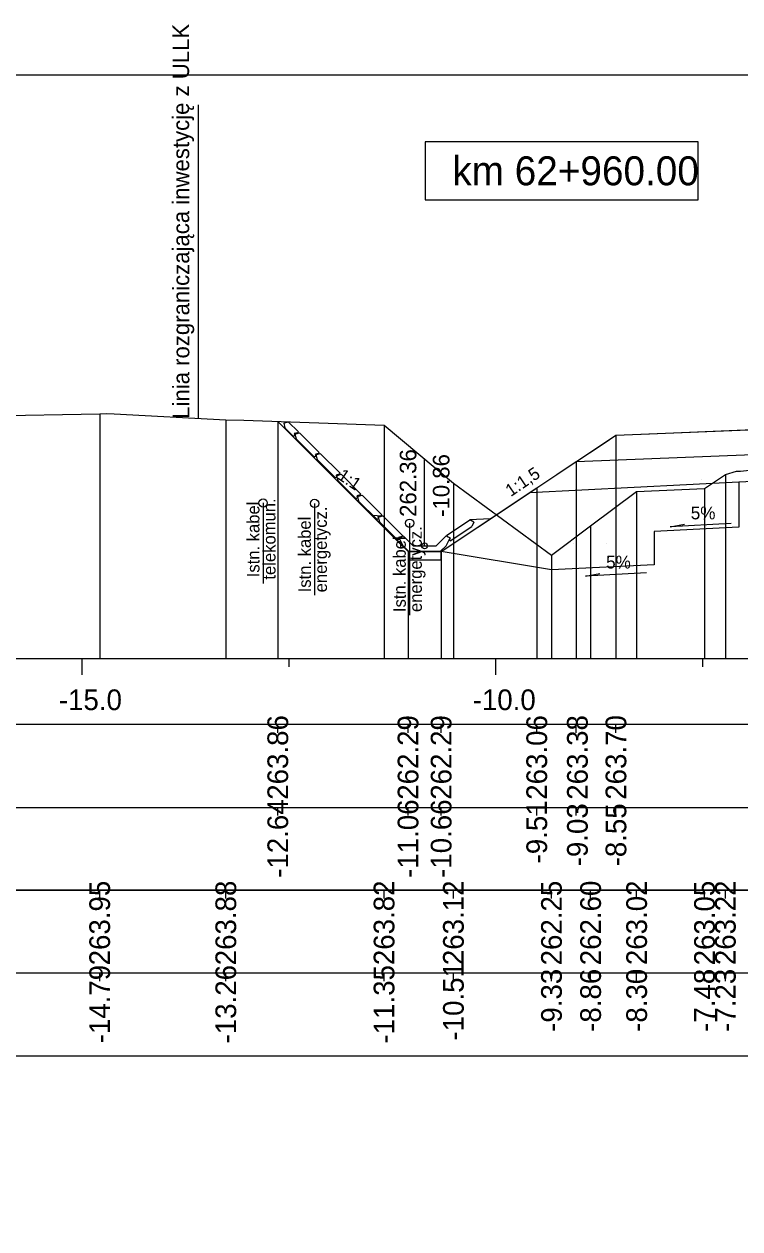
# Model space of a CAD drawing. Extents: x 6516023 to 6560129, y 5513077 to 5529206.
# Drawn here: x 6520584.29 to 6520592.94, y 5514532.71 to 5514547.27 of the extents above; entities that cross this region are included whole.
import ezdxf

# ---------------------------------------------------------------- set-up
doc = ezdxf.new("R2010")
doc.units = 0
for name, color, linetype in [('IR_default', 7, 'Continuous'), ('TOR_PRZEK_P-kable', 7, 'Continuous'), ('TOR_PRZEK_P-odwodnienie', 7, 'Continuous'), ('TOR_PRZEK_P-opisy', 7, 'Continuous'), ('TOR_PRZEK_P-schodkowanie+wymiana', 7, 'Continuous'), ('TOR_PRZEK_P-tabelka istniejace', 7, 'Continuous'), ('TOR_PRZEK_P-tabelka projektowane', 7, 'Continuous'), ('TOR_PRZEK_P-teren istniejacy', 7, 'Continuous'), ('TOR_PRZEK_P-uklad odniesienia', 7, 'Continuous'), ('TOR_PRZEK_P-warstwa ochronna I', 7, 'Continuous'), ('TOR_PRZEK_P-warstwa ochronna II', 7, 'Continuous'), ('TOR_PS_T-granica PKP-projektowana', 7, 'Continuous'), ('TOR_PS_T-skarpy projektowane', 7, 'Continuous'), ('TOR_RAMKI-ramka+tabelka 1', 7, 'Continuous')]:
    doc.layers.add(name, color=color, linetype=linetype)

msp = doc.modelspace()

# ---------------------------------------------------------------- linework, layer by layer
at = {"layer": 'IR_default'}
msp.add_lwpolyline([(6520587.352, 5514542.47), (6520588.25, 5514541.572), (6520588.536, 5514541.286), (6520588.831, 5514540.992), (6520588.926, 5514540.896), (6520589.228, 5514540.896), (6520589.326, 5514540.896), (6520590.199, 5514541.478), (6520590.481, 5514541.666), (6520590.722, 5514541.827), (6520590.8, 5514541.879), (6520591.282, 5514542.2), (6520591.438, 5514542.304), (6520591.844, 5514542.32), (6520593.098, 5514542.37), (6520593.364, 5514542.548), (6520594.188, 5514543.097), (6520595.044, 5514543.097), (6520597.688, 5514543.097), (6520598.103, 5514543.097), (6520598.238, 5514543.097), (6520600.882, 5514543.097), (6520601.738, 5514543.097)], dxfattribs=at)
at = {"layer": 'TOR_PRZEK_P-kable'}
for p, q in [((6520587.175, 5514541.484), (6520587.175, 5514540.51)), ((6520587.797, 5514541.478), (6520587.797, 5514540.368)), ((6520588.945, 5514541.239), (6520588.945, 5514540.129))]:
    msp.add_line(p, q, dxfattribs=at)
for centre in [(6520587.175, 5514541.484), (6520587.797, 5514541.478), (6520588.945, 5514541.239)]:
    msp.add_circle(centre, 0.05, dxfattribs=at)
at = {"layer": 'TOR_PRZEK_P-odwodnienie'}
for p, q in [((6520587.601, 5514542.344), (6520587.479, 5514542.465)), ((6520587.544, 5514542.287), (6520587.439, 5514542.393)), ((6520587.558, 5514542.301), (6520587.544, 5514542.287)), ((6520587.601, 5514542.344), (6520587.59, 5514542.333)), ((6520587.853, 5514542.093), (6520587.614, 5514542.331)), ((6520587.796, 5514542.036), (6520587.574, 5514542.258)), ((6520587.81, 5514542.051), (6520587.796, 5514542.036)), ((6520588.048, 5514541.786), (6520587.826, 5514542.008)), ((6520587.853, 5514542.093), (6520587.842, 5514542.082)), ((6520588.104, 5514541.842), (6520587.866, 5514542.081)), ((6520589.126, 5514540.966), (6520589.126, 5514542.01)), ((6520588.062, 5514541.8), (6520588.048, 5514541.786)), ((6520588.3, 5514541.535), (6520588.078, 5514541.757)), ((6520588.104, 5514541.842), (6520588.094, 5514541.832)), ((6520588.356, 5514541.591), (6520588.118, 5514541.83)), ((6520588.356, 5514541.591), (6520588.346, 5514541.581)), ((6520588.608, 5514541.341), (6520588.37, 5514541.579)), ((6520588.314, 5514541.549), (6520588.3, 5514541.535)), ((6520588.551, 5514541.284), (6520588.329, 5514541.506)), ((6520588.566, 5514541.298), (6520588.551, 5514541.284)), ((6520588.608, 5514541.341), (6520588.597, 5514541.33)), ((6520588.86, 5514541.09), (6520588.621, 5514541.328)), ((6520589.391, 5514541.092), (6520589.671, 5514541.279)), ((6520588.803, 5514541.033), (6520588.581, 5514541.255)), ((6520589.435, 5514541.025), (6520589.697, 5514541.2)), ((6520588.817, 5514541.047), (6520588.803, 5514541.033)), ((6520588.819, 5514541.061), (6520588.866, 5514541.085)), ((6520588.86, 5514541.09), (6520588.849, 5514541.079)), ((6520588.986, 5514540.966), (6520588.866, 5514541.085)), ((6520589.266, 5514540.966), (6520589.386, 5514541.085)), ((6520589.386, 5514541.085), (6520589.434, 5514541.061)), ((6520589.391, 5514541.092), (6520589.399, 5514541.079)), ((6520589.424, 5514541.042), (6520589.435, 5514541.025)), ((6520588.936, 5514540.896), (6520589.316, 5514540.896)), ((6520588.986, 5514540.966), (6520589.266, 5514540.966))]:
    msp.add_line(p, q, dxfattribs=at)
for points in [[(6520587.425, 5514542.449), (6520587.479, 5514542.465)], [(6520587.425, 5514542.449), (6520587.439, 5514542.393)], [(6520587.59, 5514542.333), (6520587.552, 5514542.322)], [(6520587.552, 5514542.322), (6520587.558, 5514542.301)], [(6520587.56, 5514542.315), (6520587.614, 5514542.331)], [(6520587.56, 5514542.315), (6520587.574, 5514542.258)], [(6520587.842, 5514542.082), (6520587.804, 5514542.071)], [(6520587.804, 5514542.071), (6520587.81, 5514542.051)], [(6520587.812, 5514542.064), (6520587.866, 5514542.081)], [(6520587.812, 5514542.064), (6520587.826, 5514542.008)], [(6520588.094, 5514541.832), (6520588.056, 5514541.82)], [(6520588.056, 5514541.82), (6520588.062, 5514541.8)], [(6520588.063, 5514541.813), (6520588.118, 5514541.83)], [(6520588.063, 5514541.813), (6520588.078, 5514541.757)], [(6520592.475, 5514541.765), (6520592.475, 5514541.765), (6520592.475, 5514541.765), (6520592.475, 5514541.764), (6520592.475, 5514541.765), (6520592.476, 5514541.764), (6520592.475, 5514541.765), (6520592.476, 5514541.765)], [(6520588.346, 5514541.581), (6520588.307, 5514541.57)], [(6520588.307, 5514541.57), (6520588.314, 5514541.549)], [(6520588.315, 5514541.563), (6520588.37, 5514541.579)], [(6520590.481, 5514541.666), (6520590.481, 5514541.667), (6520590.481, 5514541.666), (6520590.481, 5514541.666), (6520590.481, 5514541.666), (6520590.482, 5514541.666), (6520590.481, 5514541.666), (6520590.482, 5514541.667)], [(6520588.315, 5514541.563), (6520588.329, 5514541.506)], [(6520588.488, 5514541.335), (6520588.621, 5514541.328)], [(6520588.597, 5514541.33), (6520588.559, 5514541.319)], [(6520588.559, 5514541.319), (6520588.566, 5514541.298)], [(6520588.567, 5514541.312), (6520588.621, 5514541.328)], [(6520588.567, 5514541.312), (6520588.581, 5514541.255)], [(6520589.918, 5514541.291), (6520589.671, 5514541.279)], [(6520589.721, 5514541.252), (6520589.671, 5514541.279)], [(6520589.721, 5514541.252), (6520589.697, 5514541.2)], [(6520588.849, 5514541.079), (6520588.811, 5514541.068)], [(6520588.811, 5514541.068), (6520588.817, 5514541.047)], [(6520588.866, 5514540.966), (6520588.819, 5514541.061)], [(6520589.386, 5514540.966), (6520589.434, 5514541.061)], [(6520589.399, 5514541.079), (6520589.434, 5514541.061)], [(6520589.434, 5514541.061), (6520589.424, 5514541.042)], [(6520590.92, 5514540.995), (6520590.92, 5514540.995), (6520590.92, 5514540.995), (6520590.92, 5514540.994), (6520590.92, 5514540.995), (6520590.921, 5514540.994), (6520590.92, 5514540.995), (6520590.921, 5514540.995)], [(6520591.32, 5514540.995), (6520591.32, 5514540.995), (6520591.32, 5514540.995), (6520591.32, 5514540.994), (6520591.32, 5514540.995), (6520591.321, 5514540.994), (6520591.32, 5514540.995), (6520591.321, 5514540.995)], [(6520588.936, 5514540.896), (6520588.866, 5514540.966)], [(6520588.926, 5514540.896), (6520588.926, 5514540.897), (6520588.926, 5514540.896), (6520588.926, 5514540.896), (6520588.926, 5514540.896), (6520588.927, 5514540.896), (6520588.926, 5514540.896), (6520588.927, 5514540.897)], [(6520589.326, 5514540.896), (6520588.926, 5514540.896), (6520588.926, 5514540.796), (6520589.326, 5514540.796), (6520589.326, 5514540.896)], [(6520589.316, 5514540.896), (6520589.386, 5514540.966)], [(6520589.326, 5514540.896), (6520589.326, 5514540.897), (6520589.326, 5514540.896), (6520589.326, 5514540.896), (6520589.326, 5514540.896), (6520589.327, 5514540.896), (6520589.326, 5514540.896), (6520589.327, 5514540.897)]]:
    msp.add_lwpolyline(points, dxfattribs=at)
msp.add_circle((6520589.126, 5514540.966), 0.035, dxfattribs=at)
at = {"layer": 'TOR_PRZEK_P-schodkowanie+wymiana'}
for p, q in [((6520592.923, 5514541.734), (6520590.392, 5514541.607)), ((6520594.049, 5514541.79), (6520592.923, 5514541.734)), ((6520592.923, 5514541.734), (6520592.923, 5514541.191)), ((6520592.923, 5514541.191), (6520591.9, 5514541.139)), ((6520591.9, 5514541.139), (6520591.9, 5514540.737))]:
    msp.add_line(p, q, dxfattribs=at)
msp.add_lwpolyline([(6520591.9, 5514540.737), (6520590.659, 5514540.676), (6520589.326, 5514540.896)], dxfattribs=at)
at = {"layer": 'TOR_PRZEK_P-tabelka istniejace'}
for p, q in [((6520585.2, 5514536.706), (6520585.2, 5514536.806)), ((6520586.724, 5514536.706), (6520586.724, 5514536.806)), ((6520588.636, 5514536.706), (6520588.636, 5514536.806)), ((6520589.474, 5514536.706), (6520589.474, 5514536.806)), ((6520590.659, 5514536.706), (6520590.659, 5514536.806)), ((6520591.132, 5514536.706), (6520591.132, 5514536.806)), ((6520591.688, 5514536.706), (6520591.688, 5514536.806)), ((6520592.508, 5514536.706), (6520592.508, 5514536.806)), ((6520592.76, 5514536.706), (6520592.76, 5514536.806)), ((6520549.163, 5514535.806), (6520642.963, 5514535.806)), ((6520585.2, 5514535.706), (6520585.2, 5514535.806)), ((6520586.724, 5514535.706), (6520586.724, 5514535.806)), ((6520588.636, 5514535.706), (6520588.636, 5514535.806)), ((6520589.474, 5514535.706), (6520589.474, 5514535.806)), ((6520590.659, 5514535.706), (6520590.659, 5514535.806)), ((6520591.132, 5514535.706), (6520591.132, 5514535.806)), ((6520591.688, 5514535.706), (6520591.688, 5514535.806)), ((6520592.508, 5514535.706), (6520592.508, 5514535.806)), ((6520592.76, 5514535.706), (6520592.76, 5514535.806))]:
    msp.add_line(p, q, dxfattribs=at)
for points in [[(6520585.2, 5514542.559), (6520585.2, 5514539.806), (6520585.2, 5514539.676), (6520585.2, 5514539.606)], [(6520586.724, 5514542.488), (6520586.724, 5514539.806), (6520586.724, 5514539.676), (6520586.724, 5514539.606)], [(6520588.636, 5514542.424), (6520588.636, 5514539.806), (6520588.636, 5514539.676), (6520588.636, 5514539.606)], [(6520589.474, 5514541.723), (6520589.474, 5514539.806), (6520589.474, 5514539.676), (6520589.474, 5514539.606)], [(6520592.76, 5514541.827), (6520592.76, 5514539.806), (6520592.76, 5514539.676), (6520592.76, 5514539.606)], [(6520591.688, 5514541.622), (6520591.688, 5514539.806), (6520591.688, 5514539.676), (6520591.688, 5514539.606)], [(6520592.508, 5514541.659), (6520592.508, 5514539.806), (6520592.508, 5514539.676), (6520592.508, 5514539.606)], [(6520591.132, 5514541.207), (6520591.132, 5514539.806), (6520591.132, 5514539.676), (6520591.132, 5514539.606)], [(6520590.659, 5514540.854), (6520590.659, 5514539.806), (6520590.659, 5514539.676), (6520590.659, 5514539.606)]]:
    msp.add_lwpolyline(points, dxfattribs=at)
msp.add_lwpolyline([(6520549.163, 5514536.806), (6520549.163, 5514534.806), (6520642.963, 5514534.806), (6520642.963, 5514536.806)], close=True, dxfattribs=at)
at = {"layer": 'TOR_PRZEK_P-tabelka projektowane'}
for p, q in [((6520587.352, 5514538.706), (6520587.352, 5514538.806)), ((6520588.926, 5514538.706), (6520588.926, 5514538.806)), ((6520589.326, 5514538.706), (6520589.326, 5514538.806)), ((6520590.481, 5514538.706), (6520590.481, 5514538.806)), ((6520590.959, 5514538.706), (6520590.959, 5514538.806)), ((6520591.438, 5514538.706), (6520591.438, 5514538.806)), ((6520549.163, 5514537.806), (6520642.963, 5514537.806)), ((6520587.352, 5514537.706), (6520587.352, 5514537.806)), ((6520588.926, 5514537.706), (6520588.926, 5514537.806)), ((6520589.326, 5514537.706), (6520589.326, 5514537.806)), ((6520590.481, 5514537.706), (6520590.481, 5514537.806)), ((6520590.959, 5514537.706), (6520590.959, 5514537.806)), ((6520591.438, 5514537.706), (6520591.438, 5514537.806))]:
    msp.add_line(p, q, dxfattribs=at)
for points in [[(6520587.352, 5514542.47), (6520587.352, 5514539.806), (6520587.352, 5514539.676), (6520587.352, 5514539.606)], [(6520591.438, 5514542.304), (6520591.438, 5514539.806), (6520591.438, 5514539.676), (6520591.438, 5514539.606)], [(6520590.959, 5514541.985), (6520590.959, 5514539.806), (6520590.959, 5514539.676), (6520590.959, 5514539.606)], [(6520590.481, 5514541.666), (6520590.481, 5514539.806), (6520590.481, 5514539.676), (6520590.481, 5514539.606)], [(6520588.926, 5514540.896), (6520588.926, 5514539.806), (6520588.926, 5514539.676), (6520588.926, 5514539.606)], [(6520589.326, 5514540.896), (6520589.326, 5514539.806), (6520589.326, 5514539.676), (6520589.326, 5514539.606)]]:
    msp.add_lwpolyline(points, dxfattribs=at)
msp.add_lwpolyline([(6520549.163, 5514538.806), (6520549.163, 5514536.806), (6520642.963, 5514536.806), (6520642.963, 5514538.806)], close=True, dxfattribs=at)
at = {"layer": 'TOR_PRZEK_P-teren istniejacy'}
msp.add_lwpolyline([(6520583.847, 5514542.536), (6520585.2, 5514542.559), (6520585.288, 5514542.563), (6520585.374, 5514542.559), (6520586.724, 5514542.488), (6520586.942, 5514542.485), (6520588.636, 5514542.424), (6520589.474, 5514541.723), (6520590.659, 5514540.854), (6520591.132, 5514541.207), (6520591.688, 5514541.622), (6520592.508, 5514541.659), (6520592.76, 5514541.827), (6520592.895, 5514541.867), (6520592.944, 5514541.87), (6520593.333, 5514541.912), (6520594.719, 5514542.639), (6520594.808, 5514542.695), (6520595.18, 5514542.689), (6520596.923, 5514542.73), (6520599.532, 5514542.707), (6520602.477, 5514542.718)], dxfattribs=at)
at = {"layer": 'TOR_PRZEK_P-uklad odniesienia'}
for p, q in [((6520552.963, 5514539.606), (6520642.963, 5514539.606)), ((6520584.988, 5514539.406), (6520584.988, 5514539.606)), ((6520587.488, 5514539.506), (6520587.488, 5514539.606)), ((6520589.988, 5514539.406), (6520589.988, 5514539.606)), ((6520592.488, 5514539.506), (6520592.488, 5514539.606))]:
    msp.add_line(p, q, dxfattribs=at)
msp.add_lwpolyline([(6520592.433, 5514545.847), (6520589.133, 5514545.847), (6520589.133, 5514545.147), (6520592.433, 5514545.147)], close=True, dxfattribs=at)
at = {"layer": 'TOR_PRZEK_P-warstwa ochronna I'}
msp.add_lwpolyline([(6520590.959, 5514541.985), (6520595.938, 5514542.184), (6520598.018, 5514542.267), (6520602.688, 5514542.081)], dxfattribs=at)
at = {"layer": 'TOR_PRZEK_P-warstwa ochronna II'}
msp.add_lwpolyline([(6520587.352, 5514542.47), (6520588.926, 5514540.896), (6520589.326, 5514540.896), (6520590.481, 5514541.666), (6520591.438, 5514542.304), (6520595.938, 5514542.484), (6520596.688, 5514542.514), (6520598.018, 5514542.567), (6520599.238, 5514542.519), (6520599.988, 5514542.489), (6520602.688, 5514542.381), (6520603.088, 5514542.15), (6520605.788, 5514542.258), (6520606.538, 5514542.288), (6520607.788, 5514542.338), (6520608.538, 5514542.338), (6520609.788, 5514542.288), (6520610.538, 5514542.258), (6520614.538, 5514542.098), (6520616.604, 5514540.714), (6520617.004, 5514540.714), (6520618.214, 5514541.521)], dxfattribs=at)
at = {"layer": 'TOR_PS_T-granica PKP-projektowana'}
msp.add_line((6520586.395, 5514542.505), (6520586.395, 5514546.296), dxfattribs=at)
at = {"layer": 'TOR_PS_T-skarpy projektowane'}
for points in [[(6520592.83, 5514541.235), (6520592.095, 5514541.195), (6520592.268, 5514541.226)], [(6520591.807, 5514540.641), (6520591.072, 5514540.601), (6520591.245, 5514540.632)]]:
    msp.add_lwpolyline(points, dxfattribs=at)
at = {"layer": 'TOR_RAMKI-ramka+tabelka 1'}
msp.add_lwpolyline([(6520449.513, 5514546.656), (6520697.013, 5514546.656), (6520697.013, 5514518.156), (6520449.513, 5514518.156)], close=True, dxfattribs=at)

# ---------------------------------------------------------------- texts
at = {"layer": 'TOR_PRZEK_P-kable'}
for s, height, p in [('Istn. kabel', 0.14999, (6520587.131, 5514540.586)), ('telekomun.', 0.15, (6520587.325, 5514540.558)), ('energetycz.', 0.14999, (6520587.946, 5514540.404)), ('Istn. kabel', 0.14999, (6520587.752, 5514540.404)), ('energetycz.', 0.14999, (6520589.093, 5514540.166)), ('Istn. kabel', 0.14999, (6520588.899, 5514540.166))]:
    msp.add_text(s, height=height, rotation=90.0511, dxfattribs=at).set_placement(p)
at = {"layer": 'TOR_PRZEK_P-odwodnienie'}
for s, p in [('262.36', (6520589.026, 5514541.316)), ('-10.86', (6520589.426, 5514541.316))]:
    msp.add_text(s, height=0.2, rotation=90, dxfattribs=at).set_placement(p)
at = {"layer": 'TOR_PRZEK_P-opisy'}
for s, rotation, p in [('1:1', 325.9299, (6520588.063, 5514541.784)), ('1:1,5', 34.0701, (6520590.167, 5514541.554))]:
    msp.add_text(s, height=0.15, rotation=rotation, dxfattribs=at).set_placement(p)
at = {"layer": 'TOR_PRZEK_P-tabelka istniejace'}
for s, p in [('263.95', (6520585.325, 5514535.897)), ('263.88', (6520586.849, 5514535.898)), ('263.82', (6520588.761, 5514535.9)), ('263.12', (6520589.599, 5514535.9)), ('262.25', (6520590.784, 5514535.897)), ('262.60', (6520591.257, 5514535.898)), ('263.02', (6520591.813, 5514535.9)), ('263.05', (6520592.633, 5514535.897)), ('263.22', (6520592.885, 5514535.9)), ('-13.26', (6520586.849, 5514534.954)), ('-11.35', (6520588.761, 5514534.953)), ('-10.51', (6520589.599, 5514534.989)), ('-14.79', (6520585.325, 5514534.955)), ('-9.33', (6520590.784, 5514535.094)), ('-8.86', (6520591.257, 5514535.094)), ('-8.30', (6520591.813, 5514535.094)), ('-7.48', (6520592.633, 5514535.094)), ('-7.23', (6520592.885, 5514535.094))]:
    msp.add_text(s, height=0.25, rotation=90, dxfattribs=at).set_placement(p)
at = {"layer": 'TOR_PRZEK_P-tabelka projektowane'}
for s, p in [('263.86', (6520587.477, 5514537.898)), ('262.29', (6520589.051, 5514537.898)), ('262.29', (6520589.451, 5514537.898)), ('263.06', (6520590.606, 5514537.898)), ('263.38', (6520591.097, 5514537.898)), ('263.70', (6520591.563, 5514537.898)), ('-12.64', (6520587.477, 5514536.955)), ('-11.06', (6520589.051, 5514536.954)), ('-10.66', (6520589.451, 5514536.954)), ('-9.51', (6520590.606, 5514537.129)), ('-9.03', (6520591.097, 5514537.094)), ('-8.55', (6520591.563, 5514537.093))]:
    msp.add_text(s, height=0.25, rotation=90, dxfattribs=at).set_placement(p)
at = {"layer": 'TOR_PRZEK_P-uklad odniesienia'}
for s, height, p in [('km 62+960.00', 0.35, (6520589.461, 5514545.322)), ('-15.0', 0.25, (6520584.707, 5514538.981)), ('-10.0', 0.25, (6520589.707, 5514538.981))]:
    msp.add_text(s, height=height, dxfattribs=at).set_placement(p)
at = {"layer": 'TOR_PS_T-granica PKP-projektowana'}
msp.add_text('Linia rozgraniczająca inwestycję z ULLK', height=0.2, rotation=90.0511, dxfattribs=at).set_placement((6520586.284, 5514542.501))
at = {"layer": 'TOR_PS_T-skarpy projektowane'}
for p in [(6520592.342, 5514541.286), (6520591.319, 5514540.692)]:
    msp.add_text('5%', height=0.1545, dxfattribs=at).set_placement(p)

doc.saveas('drawing.dxf')
